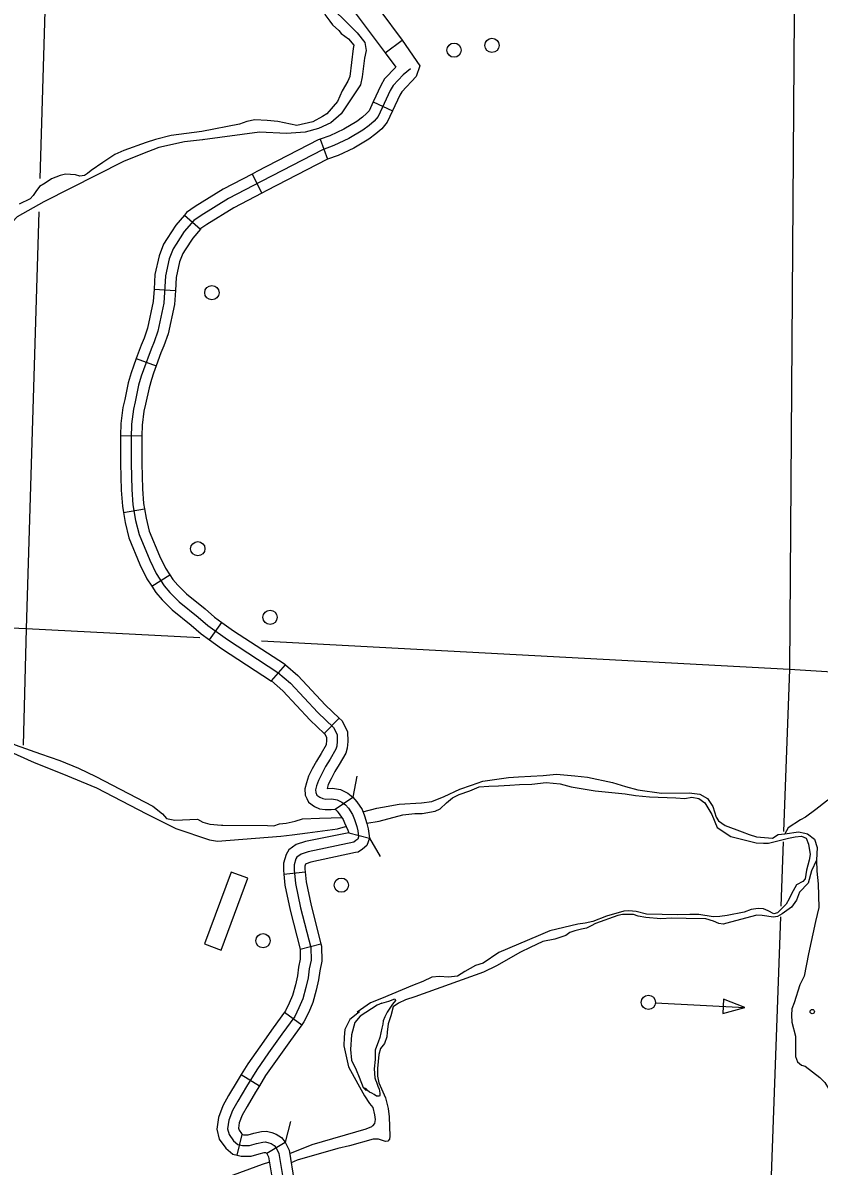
# Model space of a CAD drawing. Extents: x 653372 to 905732, y 627442 to 787275.
# Drawn here: x 891815 to 897382, y 683033 to 691020 of the extents above; entities that cross this region are included whole.
import ezdxf

# ---------------------------------------------------------------- set-up
doc = ezdxf.new("R2010")
doc.units = 0
for name, color, linetype in [('Level 32', 7, 'Continuous'), ('Level 35', 7, 'Continuous'), ('Level 38', 7, 'Continuous'), ('Level 5', 7, 'Continuous'), ('Level 56', 7, 'Continuous'), ('Level 57', 7, 'Continuous')]:
    doc.layers.add(name, color=color, linetype=linetype)

msp = doc.modelspace()

# ---------------------------------------------------------------- linework, layer by layer
at = {"layer": 'Level 32'}
for p, q in [((894348.2, 690809.7), (894467.9, 690899)), ((894263.7, 690467), (894399.1, 690404)), ((893893.9, 690206.6), (893945, 690066.2)), ((893417.2, 689962.6), (893486.3, 689830.2)), ((892944.5, 689676.9), (893057.6, 689579.3)), ((892732.3, 689159.2), (892881.4, 689149.6)), ((892607.2, 688673.7), (892747.6, 688622.8)), ((892498.6, 688137.9), (892647.9, 688133.7)), ((892518.3, 687598.6), (892665.5, 687623.7)), ((892716.1, 687083.5), (892841.7, 687164.2)), ((893120, 686708.5), (893206.7, 686830.2)), ((893552.7, 686422.6), (893650.3, 686535.6)), ((893922.4, 686055), (894025.8, 686162.8)), ((893999.6, 685526.1), (894123.1, 685610.1)), ((894093, 685360.4), (894237.7, 685323.7)), ((893639.8, 685072.7), (893788.4, 685087.9)), ((893754.7, 684548.7), (893899.3, 684586.3)), ((893644.3, 684107.8), (893765.6, 684020.7)), ((893341.1, 683671.9), (893468.5, 683593.9)), ((893314.1, 683109.1), (893347.6, 683254.6)), ((893520.4, 683124.5), (893649.2, 683200.1))]:
    msp.add_line(p, q, dxfattribs=at)
for points in [[(894153.6, 691320.4), (894467.9, 690899)], [(894033.9, 691231.1), (894348.2, 690809.7)], [(894467.9, 690899), (894590, 690718.5), (894565.7, 690643.8), (894464.3, 690537.8), (894450, 690513.3), (894399.1, 690404)], [(894348.2, 690809.7), (894422.6, 690710), (894422.4, 690709.8), (894344.4, 690628.5), (894317.6, 690582.8), (894263.7, 690467)], [(894524.2, 690698.6), (894473.7, 690655.4), (894404.4, 690583.1), (894383.8, 690548), (894299, 690365.9), (894271.1, 690332.2), (894235.7, 690303.2), (894192.4, 690269.7), (894094.7, 690210.8), (893990.2, 690162.2), (893910.7, 690133.2), (893486.1, 689914.3), (893253.1, 689792.9), (893060.7, 689673.6), (893009.7, 689638.1), (892943.5, 689561.4), (892887, 689474.5), (892866.5, 689440.5), (892839, 689370.8), (892813.1, 689251.5), (892800.9, 689062), (892759.3, 688866.6), (892732, 688790.4), (892711, 688741), (892658.5, 688596.4), (892643, 688551.1), (892624.7, 688487.8), (892600, 688371.6), (892587.6, 688320.3), (892575.6, 688215.5), (892572.8, 688119.6), (892571.5, 687941.8), (892576, 687759.3), (892584.9, 687652.5), (892603.5, 687543.3), (892627.7, 687445.1), (892702, 687265.9), (892747.3, 687173), (892803.3, 687085.9), (892843.2, 687041.2), (892908.8, 686974.7), (893040.7, 686868.9), (893107.3, 686809.3), (893244.7, 686711.5), (893598.8, 686481.5), (893685.1, 686407), (893877.9, 686201.3), (893985.9, 686097.6), (894011.4, 686047.3), (894013.1, 686002.3), (894009.7, 685965.7), (894004.3, 685946.8), (893963.6, 685876.1), (893931.9, 685825.6)], [(894263.7, 690467), (894235.4, 690406.1), (894218.2, 690385.4), (894189.2, 690361.6), (894150.2, 690331.4), (894059.6, 690276.8), (893961.6, 690231.2), (893893.9, 690206.6)], [(894399.1, 690404), (894362.7, 690325.7), (894324, 690279), (894282.3, 690244.8), (894234.7, 690208), (894129.8, 690144.7), (894018.7, 690093.1), (893945, 690066.2)], [(893893.9, 690206.6), (893880.6, 690201.8), (893451.7, 689980.6), (893417.2, 689962.6)], [(893945, 690066.2), (893940.7, 690064.7), (893520.4, 689848), (893486.3, 689830.2)], [(893417.2, 689962.6), (893216.1, 689857.8), (893019.7, 689736), (892959.4, 689694.1), (892944.5, 689676.9)], [(893486.3, 689830.2), (893290.1, 689728), (893101.7, 689611.1), (893060.1, 689582.2), (893057.6, 689579.3)], [(892944.5, 689676.9), (892883.7, 689606.3), (892823.7, 689514.1), (892799.4, 689473.8), (892767.3, 689392.6), (892738.9, 689261.9), (892732.3, 689159.2)], [(893057.6, 689579.3), (893003.4, 689516.4), (892950.3, 689434.8), (892933.7, 689407.3), (892910.7, 689349), (892887.3, 689241.1), (892881.4, 689149.6)], [(892732.3, 689159.2), (892726.7, 689072.2), (892687.3, 688887), (892662.4, 688817.6), (892641.5, 688768.4), (892607.2, 688673.7)], [(892881.4, 689149.6), (892875.1, 689051.8), (892831.3, 688846.2), (892801.6, 688763.2), (892780.5, 688713.6), (892747.6, 688622.8)], [(892607.2, 688673.7), (892588.1, 688621.2), (892571.7, 688573.6), (892552.2, 688505.9), (892527.2, 688388.2), (892513.9, 688333.3), (892501, 688220.9), (892498.6, 688137.9)], [(892747.6, 688622.8), (892728.9, 688571.5), (892714.2, 688528.6), (892697.2, 688469.6), (892672.9, 688355.1), (892661.3, 688307.2), (892650.1, 688210.2), (892647.9, 688133.7)], [(892498.6, 688137.9), (892498.2, 688120.9), (892496.8, 687941.2), (892501.4, 687755.3), (892510.7, 687643.1), (892518.3, 687598.6)], [(892647.9, 688133.7), (892647.5, 688118.2), (892646.1, 687942.4), (892650.6, 687763.4), (892659, 687661.9), (892665.5, 687623.7)], [(892518.3, 687598.6), (892530.3, 687528.1), (892556.5, 687421.7), (892633.9, 687235.2), (892682.1, 687136.4), (892716.1, 687083.5)], [(892665.5, 687623.7), (892676.6, 687558.6), (892698.8, 687468.5), (892770.1, 687296.6), (892812.5, 687209.7), (892841.7, 687164.2)], [(892841.7, 687164.2), (892862.9, 687131.2), (892897.7, 687092.3), (892958.9, 687030.3), (893089.1, 686925.9), (893154, 686867.7), (893206.7, 686830.2)], [(892716.1, 687083.5), (892743.7, 687040.5), (892788.8, 686990), (892858.7, 686919.2), (892992.4, 686811.9), (893060.6, 686750.9), (893120, 686708.5)], [(893206.7, 686830.2), (893286.7, 686773.2), (893643.7, 686541.4), (893650.3, 686535.6)], [(893120, 686708.5), (893202.7, 686649.7), (893553.8, 686421.7), (893552.7, 686422.6)], [(893650.3, 686535.6), (893736.9, 686460.9), (893931, 686253.8), (894025.8, 686162.8)], [(893552.7, 686422.6), (893633.3, 686353), (893824.8, 686148.7), (893922.4, 686055)], [(894025.8, 686162.8), (894046.7, 686142.7), (894085.4, 686066.6), (894088, 686000.2), (894083.4, 685951.8), (894073.6, 685917.5), (894027.6, 685837.6), (893996.8, 685788.6), (893971.5, 685739.5), (893950.5, 685698.3), (893941.7, 685672)], [(893922.4, 686055), (893925.1, 686052.5), (893937.4, 686028.1), (893938.3, 686004.3), (893936, 685979.5), (893935.1, 685976.2), (893899.6, 685914.6), (893866.9, 685862.7), (893838.6, 685807.5), (893812.5, 685756.2), (893797.3, 685711), (893786.2, 685668.3), (893788.9, 685624.2), (893800.1, 685600.2)], [(893931.9, 685825.6), (893905.1, 685773.5), (893881.5, 685727.2), (893868.9, 685689.7), (893861.5, 685661.1), (893862.6, 685642.9), (893871.1, 685624.5), (893891.3, 685610.8), (893912.4, 685600.3), (893932.1, 685597.2), (893974.9, 685597.7), (894013.5, 685592.4), (894045.9, 685575.8), (894070.9, 685556.2), (894090.8, 685532.5), (894120.5, 685489.2), (894133.5, 685455.1), (894148.9, 685405.6), (894155.9, 685376.1), (894161.4, 685332.2), (894155.8, 685316.8), (894143.2, 685306.5), (894129.7, 685297), (893809.7, 685228.1), (893760.7, 685213.1), (893730.8, 685190.5), (893723.5, 685178.7), (893711.6, 685138.7), (893711.7, 685103.8), (893721.6, 685006.9), (893756.9, 684837.1), (893828.8, 684560.6), (893829.6, 684471.6), (893817.1, 684410.2), (893809.5, 684348.6), (893792.7, 684279.8), (893771.5, 684201.3), (893745.5, 684139.4), (893715.7, 684079.3), (893626.5, 683955), (893532.2, 683823.8), (893449.7, 683706.2), (893378, 683589.1), (893318.3, 683487.5), (893280.1, 683421.6), (893255.2, 683354.7), (893246.8, 683294.3), (893257.2, 683252.8), (893288.8, 683208.7), (893317.8, 683184.8), (893350.5, 683177.3), (893399.9, 683177.5), (893448.1, 683191), (893492.8, 683201.2), (893511.4, 683202.2), (893534.8, 683196.4), (893551.9, 683190.2), (893572.4, 683176.5), (893585.5, 683160.2), (893604, 683121.3), (893722.5, 682407.6)], [(893941.7, 685672), (893979.6, 685672.4), (894036.1, 685664.7), (894086.4, 685639), (894123.1, 685610.1), (894150.3, 685577.8), (894187.1, 685524.1), (894204.1, 685479.5), (894221, 685425.4), (894229.5, 685389.4), (894237.7, 685323.7), (894219.1, 685272.1), (894188.4, 685247), (894160.4, 685227.2), (894141, 685223)], [(893800.1, 685600.2), (893812.1, 685574.4), (893853.5, 685546.2), (893889.6, 685528.2), (893927.8, 685524.8), (893971.3, 685525.2), (893999.6, 685526.1), (894012, 685513), (894018.7, 685502.2), (894031.3, 685487.3), (894053.8, 685454.4), (894062.9, 685430.6), (894086.5, 685380.5), (894093, 685360.4)], [(894093, 685360.4), (893790.9, 685300.5), (893726.2, 685280.6), (893674.7, 685241.7), (893654.8, 685209.6), (893636.9, 685149.4), (893637, 685099.9), (893639.8, 685072.7)], [(894141, 685223), (893828.6, 685155.8), (893795.2, 685145.5), (893790.5, 685142), (893786.3, 685127.9), (893786.4, 685107.6), (893788.4, 685087.9)], [(893639.8, 685072.7), (893647.7, 684995.5), (893684.2, 684820.1), (893754.7, 684548.7)], [(893788.4, 685087.9), (893795.5, 685018.4), (893829.6, 684854.1), (893899.3, 684586.3)], [(893754.2, 684550.8), (893754.8, 684478.8), (893743.3, 684422.1), (893736, 684362), (893720.4, 684298.4), (893700.8, 684225.7), (893677.5, 684170.5), (893651.5, 684117.9), (893644.3, 684107.8)], [(893899.3, 684586.3), (893903.4, 684570.5), (893904.3, 684464.4), (893890.8, 684398.2), (893883.1, 684335.1), (893865.1, 684261.2), (893842.3, 684177), (893813.4, 684108.3), (893780, 684040.7), (893765.6, 684020.7)], [(893644.3, 684107.8), (893565.9, 683998.5), (893471.3, 683867.1), (893387.2, 683747.2), (893341.1, 683671.9)], [(893765.6, 684020.7), (893687.2, 683911.4), (893593, 683780.6), (893512.2, 683665.3), (893468.5, 683593.9)], [(893341.1, 683671.9), (893314, 683627.5), (893253.8, 683525.2), (893212.4, 683453.6), (893182.3, 683373.1), (893170.9, 683290.2), (893188.2, 683220.8), (893233.8, 683157.3), (893283.8, 683116), (893314.1, 683109.1)], [(893468.5, 683593.9), (893442, 683550.6), (893382.8, 683449.9), (893347.9, 683389.6), (893328, 683336.3), (893322.8, 683298.4), (893326.2, 683284.7), (893343.8, 683260.2), (893351.7, 683253.6), (893347.6, 683254.6)], [(893347.6, 683254.6), (893358.8, 683252), (893389.5, 683252.2), (893429.7, 683263.4), (893482.5, 683275.5), (893518.5, 683277.4), (893556.6, 683267.9), (893585.8, 683257.3), (893623.4, 683232.3), (893649.2, 683200.1), (893676, 683143.9), (893712.2, 682925.7)], [(893314.1, 683109.1), (893342.2, 683102.6), (893410.3, 683102.9), (893466.5, 683118.6), (893503.2, 683127), (893504.3, 683127), (893511, 683127.5), (893520.4, 683124.5), (893521.4, 683120.8), (893521.8, 683120.3), (893532.1, 683098.7), (893564.9, 682901.2)]]:
    msp.add_lwpolyline(points, dxfattribs=at)
at = {"layer": 'Level 35'}
for points in [[(893887, 691223.4), (893964.8, 691140.9), (894001.1, 691097.3), (894040.7, 691061.9), (894153.2, 690950.9), (894205.2, 690882.4), (894215.4, 690826.6), (894202.8, 690773.7), (894187.4, 690642.3)], [(893885, 691154.2), (893932.2, 691069.2), (893960.3, 691030.5), (893979, 691004.7), (894025.1, 690965.8), (894040.7, 690944.1), (894091.5, 690907.8), (894128.1, 690863.7), (894124.9, 690840), (894101.8, 690643.7)], [(894187.4, 690642.3), (894175, 690587.5), (894040.3, 690384.6), (893969.3, 690321.7), (893882.9, 690282.5), (893789.5, 690255.2), (893657.3, 690246.9), (893469.3, 690256.1), (893070.6, 690202.7)], [(894101.8, 690643.7), (894085.9, 690612.9), (894047.9, 690544.9), (894015.2, 690469.2), (893941, 690383.2), (893909.8, 690365.8), (893842.6, 690328.7), (893730.9, 690301.9), (893596.7, 690329.7)], [(893596.7, 690329.7), (893524.2, 690338.6), (893437.3, 690341.1), (893380, 690330.7), (893329.9, 690311.1), (893066.6, 690261.1)], [(893066.6, 690261.1), (892851.1, 690232.9), (892742.7, 690204.1), (892678.1, 690183)], [(892678.1, 690183), (892521.9, 690128.1), (892458.9, 690100.7), (892373.2, 690043.1), (892292.2, 689988.4), (892267.5, 689966.6), (892246.1, 689952.2), (892213, 689948.7), (892183.3, 689957), (892148.8, 689959.5), (892113, 689963.5), (892075.2, 689954.1), (892014.5, 689928.9), (891971.7, 689900.1), (891932, 689877.2), (891905.5, 689840.4), (891888.2, 689812.4), (891866.5, 689790.5), (891788.9, 689752.3)], [(893076.3, 690203.6), (893070.6, 690202.7), (892944.2, 690188.8), (892764.7, 690148.4), (892650.8, 690105.1)], [(892650.8, 690105.1), (892518.2, 690051.7), (891961.9, 689768.3), (891775.9, 689664.1), (891709.4, 689595.5), (891617.5, 689471.2), (891561.3, 689359.8), (891498.3, 689254.5), (891340.8, 689066.6), (891311.8, 689015.4), (891276.9, 688921.5), (891266.8, 688867.9), (891266.6, 688814.1), (891288.4, 688713), (891305.7, 688682.8), (891323.3, 688712.3), (891331.3, 688714.1), (891346.6, 688636.1), (891373.1, 688568.8), (891417.3, 688489.1), (891442.8, 688425.8), (891489.9, 688246.5), (891492.1, 688118), (891484.6, 688073.6)], [(891401.4, 686256.8), (891478.1, 686175.9), (891551.5, 686093), (891760.6, 685976.6), (891938.3, 685912.1)], [(891384.9, 686182.7), (891461, 686095.6), (891521.9, 686037.8), (891628.7, 685972.1), (891894.7, 685852.4), (892088.4, 685776.8), (892329.2, 685675.9), (892680.5, 685492.9), (892884.8, 685391.2), (893119.2, 685313.3), (893176.6, 685302.8)], [(891938.3, 685912.1), (892073.5, 685866.7), (892204.7, 685813), (892324.9, 685755.2), (892723.3, 685548), (892792.5, 685493.2), (892819.6, 685461.1), (892876.9, 685449.6), (893035.2, 685456.6), (893072.5, 685435.7), (893123.1, 685421.1), (893203.7, 685415.5), (893213.1, 685413.7)], [(894446, 685561.5), (894600.9, 685571.3), (894674, 685580.1), (894760.6, 685614.6), (894870.8, 685667.4), (894950.7, 685694.8), (895029.8, 685722.3), (895209.5, 685747.7), (895280.3, 685752.9), (895452.4, 685762.4), (895545, 685770.6), (895674.9, 685759.6), (895763.3, 685749.8), (895937.7, 685712.2), (896029.1, 685683.9), (896114.5, 685661), (896280.3, 685638.1), (896472.2, 685639.8), (896547.9, 685630.4)], [(894471.4, 685487), (894555, 685496), (894607.3, 685496.7), (894698.4, 685513.2), (894733.4, 685528), (894775.8, 685571.3), (894818, 685606.3), (894864.8, 685629.7), (894939.7, 685655.5), (895006.3, 685681.6), (895072.3, 685686.3), (895139.2, 685688.6), (895220.7, 685694.8), (895286, 685699.3), (895373.3, 685700.1), (895472.5, 685713.7), (895571, 685702.6), (895647.8, 685682.3), (895816.6, 685654.4), (896026.8, 685632.7), (896098.9, 685621.6), (896196.4, 685613.4)], [(897633.6, 685724.1), (897432.2, 685582), (897358.2, 685524.4), (897285.6, 685470.3)], [(896547.9, 685630.4), (896601.3, 685599.9), (896637.7, 685544.5), (896662.7, 685471.4), (896678.3, 685445.6), (896724.4, 685413.5), (896843.4, 685369), (896893.6, 685349.5), (896943.8, 685333.5), (897055.7, 685324.9), (897096.2, 685349.1), (897141.6, 685355), (897236.8, 685367.9), (897281.5, 685358), (897300.8, 685354.5), (897349.1, 685318), (897368.7, 685259.8), (897362.5, 685171.2), (897327.8, 685096.6), (897305.4, 685009.9), (897245.7, 684946.9), (897224.4, 684890.2), (897188, 684840.8), (897123.7, 684796.5), (897090.6, 684777.6), (897062.7, 684771), (896984, 684784.2), (896946.1, 684785.3), (896761.9, 684736.3), (896711.3, 684723), (896681.8, 684727.2), (896644.4, 684743.1), (896588.9, 684759.5), (896452.3, 684763.4), (896353.1, 684764.2), (896275.1, 684759.5), (896169.6, 684769.5), (896117.6, 684778.8), (896084.9, 684789.7), (896070.2, 684791.7), (896007.1, 684790.2), (895974, 684782.9), (895819.6, 684728.1), (895787.9, 684710.9), (895755.7, 684694.9), (895721.3, 684688.1), (895674.9, 684676.2), (895638.3, 684664.1), (895611.4, 684645.1), (895534.9, 684618.9), (895450.8, 684601.8), (895360.9, 684561.3), (895294.7, 684527.6), (895125.2, 684431.6), (895034.3, 684387), (894554.6, 684214.5), (894490.3, 684195.5), (894440.2, 684170.6), (894404.8, 684145.2), (894388.2, 684083.1), (894370.1, 684025.9), (894361.9, 683968.5), (894359.3, 683935.6), (894343.1, 683889.9), (894315.8, 683854.4), (894303.1, 683813.6), (894298.3, 683764.3), (894295.3, 683714.9), (894295.4, 683662.2), (894304, 683615.8), (894350.3, 683510.6), (894369.6, 683435.9)], [(896196.4, 685613.4), (896380.7, 685606.2), (896443.9, 685600.8), (896493, 685610.2), (896541.6, 685601.6), (896582.4, 685571.5), (896630.7, 685490.4), (896669.7, 685398.8), (896763.8, 685336.3), (896940.7, 685290.2), (896993.3, 685287.9), (897028.4, 685288.8), (897167.8, 685323.5)], [(894192.8, 685509), (894289.7, 685533.9), (894369.1, 685548.1), (894431.6, 685558.6), (894446, 685561.5)], [(893213.1, 685413.7), (893525.9, 685412.5), (893570.3, 685409.6), (893610.2, 685423.3), (893656, 685428.4), (893719.6, 685442.1), (893771.1, 685458.7), (893888.5, 685463.7), (893970.5, 685465), (894044.6, 685467.8)], [(894220.1, 685429), (894305.2, 685442.8), (894471.4, 685487)], [(897285.6, 685470.3), (897252.3, 685451.1), (897166.3, 685395.9), (897141.6, 685355)], [(893176.6, 685302.8), (893617.9, 685337.6), (893697, 685346.6), (893804.5, 685361.6), (894014.4, 685389.6), (894071.1, 685404.3)], [(897167.8, 685323.5), (897215.2, 685333), (897258.8, 685339), (897290.9, 685323.6), (897307.8, 685281.4), (897318.9, 685210.9), (897312.1, 685170.3), (897293.5, 685101.2), (897284.5, 685039.9), (897267.7, 685020.5), (897223, 684998.8), (897188.5, 684935.8), (897171.9, 684900.1), (897151, 684862.7), (897091.3, 684802.8), (897064, 684796.4), (897024.8, 684817.4), (896993.3, 684829.9), (896956, 684833.1), (896905.9, 684825.8), (896858, 684805.9), (896739.8, 684784), (896686.5, 684776.5), (896640.3, 684774.5), (896539.8, 684790.7), (896479, 684790), (896393.8, 684789.2), (896175.2, 684793.3), (896102, 684810.6), (896050.7, 684817.4), (896016, 684813.5), (895895.2, 684778.7), (895799.8, 684741.4), (895745.1, 684729), (895693.9, 684723.1), (895500.3, 684676.3), (895417, 684642.4), (895142.4, 684524.7), (895033.2, 684450.4), (894978.4, 684433.8), (894904.7, 684391.5), (894854.4, 684360), (894790, 684353.6), (894727.5, 684358.7), (894674.6, 684351.9), (894611, 684323.3), (894539.6, 684293.9), (894322.1, 684204.7), (894245.4, 684173.9), (894151.3, 684109.1), (894167.9, 684111.9), (894102, 684056.1), (894067.1, 683987.9), (894060.6, 683933.7), (894058.3, 683873.8), (894072.9, 683809.7), (894092.3, 683727.4), (894157.5, 683608.6), (894204.5, 683523.2), (894239.2, 683471.1), (894261.6, 683442), (894274.5, 683390.9), (894277.2, 683359.7), (894273, 683330.1), (894259.4, 683314.1), (894253.2, 683307.7), (894214, 683291.6), (893834.9, 683181.9)], [(897362.5, 685171.2), (897366.1, 685093.8), (897375.5, 685003.8), (897379.7, 684839.3), (897356, 684741.3), (897307.6, 684515.5), (897277, 684359.6), (897247.6, 684299), (897206.7, 684173.1), (897190.5, 684131.7), (897188.5, 684087.4), (897191.4, 684038.2), (897217.3, 683940.5), (897216.2, 683798.6), (897231.6, 683761), (897258.2, 683738.8), (897283.3, 683731.8)], [(894324.4, 684171.7), (894291.1, 684157.8), (894174.2, 684081.5), (894136, 684035.4), (894112.2, 683950.4), (894105.9, 683846.7), (894112, 683772.4), (894144.6, 683705.5)], [(894324.4, 684171.7), (894373.1, 684185.7), (894414.7, 684201), (894419.3, 684189.3), (894398.8, 684163.5), (894361, 684108.6), (894346.8, 684076), (894334.5, 684048.4), (894330.6, 684025.4), (894324.8, 683997.5), (894311.4, 683932), (894298.9, 683899.4), (894288.2, 683868.4), (894279.2, 683842.3), (894278, 683801.1), (894277.3, 683778.1), (894272.1, 683712.3), (894275.3, 683649.6), (894279.8, 683636.3), (894286.8, 683618.9), (894295.9, 683592.3), (894305.9, 683569.6), (894310.1, 683543.1), (894311.3, 683528.2), (894309.5, 683521.7), (894288.1, 683522.3), (894286.4, 683522.4), (894270.3, 683532.7), (894255.7, 683543), (894239.5, 683550.1), (894225, 683562), (894215.5, 683573.9), (894193.4, 683582.8)], [(894144.6, 683705.5), (894165.4, 683654.6), (894193.4, 683582.8), (894215.1, 683560.7)], [(897283.3, 683731.8), (897386.6, 683651.1), (897421.5, 683617.2), (897447.1, 683574.6), (897464.1, 683541.3), (897468.8, 683504.5), (897491.6, 683449.2), (897499.6, 683406.2), (897523.3, 683205.4), (897543.4, 683120.3), (897569.9, 683054), (897645.3, 682939.9)], [(894369.6, 683435.9), (894377.1, 683378.1), (894381.2, 683242.5), (894377.8, 683221.7), (894367.5, 683207), (894351.5, 683205.3), (894301, 683221.3), (894263.1, 683220.1), (894099.6, 683173.7), (894016.5, 683155.6), (893732.7, 683073.9), (893690.5, 683056.1)], [(893834.9, 683181.9), (893680.2, 683118.7)], [(893538.4, 683060.7), (893487.7, 683043.3), (893240.9, 682952.4)]]:
    msp.add_lwpolyline(points, dxfattribs=at)
at = {"layer": 'Level 38'}
for points in [[(894151.1, 685756.8), (894123.1, 685610.1)], [(893999.6, 685526.1), (893999.6, 685526.1)], [(894093, 685360.4), (894093, 685360.4)], [(894237.7, 685323.7), (894314.2, 685195.4)], [(893686.9, 683344.6), (893649.2, 683200.1)], [(893520.4, 683124.5), (893520.4, 683124.5)]]:
    msp.add_lwpolyline(points, dxfattribs=at)
at = {"layer": 'Level 5'}
for points in [[(897211.5, 691730.9), (897174, 686502.1)], [(891981, 691491.9), (891933.7, 689933.3)], [(891926.6, 689698.5), (891838.2, 686787.3)], [(891838.2, 686787.3), (890878.4, 686830.3)], [(891838.2, 686787.3), (891816.6, 685974.6)], [(893051.9, 686722.4), (891838.2, 686787.3)], [(897174, 686502.1), (893482.6, 686699.4)], [(897174, 686502.1), (897133.1, 685370.9)], [(897848.6, 686460.1), (897174, 686502.1)], [(897130.4, 685297.9), (897114.2, 684849.9)], [(897111.5, 684774.2), (896978.3, 681096.3)]]:
    msp.add_lwpolyline(points, dxfattribs=at)
at = {"layer": 'Level 56'}
msp.add_lwpolyline([(896239, 684174), (896863.1, 684140.8)], dxfattribs=at)
msp.add_lwpolyline([(896713.7, 684199.6), (896708.3, 684098.2), (896863.1, 684140.8)], close=True, dxfattribs=at)
for centre, radius in [((894829.8, 690829), 49.8), ((895094.8, 690862), 49.8), ((893136.7, 689134.5), 49.8), ((893038, 687345.7), 49.8), ((893543.2, 686866.8), 49.8), ((894041.6, 684995.5), 49.8), ((893494, 684607.3), 49.8), ((896188.2, 684177), 49.8), ((897333.4, 684112.7), 14.9)]:
    msp.add_circle(centre, radius, dxfattribs=at)
at = {"layer": 'Level 57'}
for p, q in [((893272.2, 685087.6), (893085.5, 684586)), ((893202.2, 684542.6), (893388.8, 685044.2)), ((893388.8, 685044.2), (893272.2, 685087.6)), ((893085.5, 684586), (893202.2, 684542.6))]:
    msp.add_line(p, q, dxfattribs=at)

doc.saveas('drawing.dxf')
